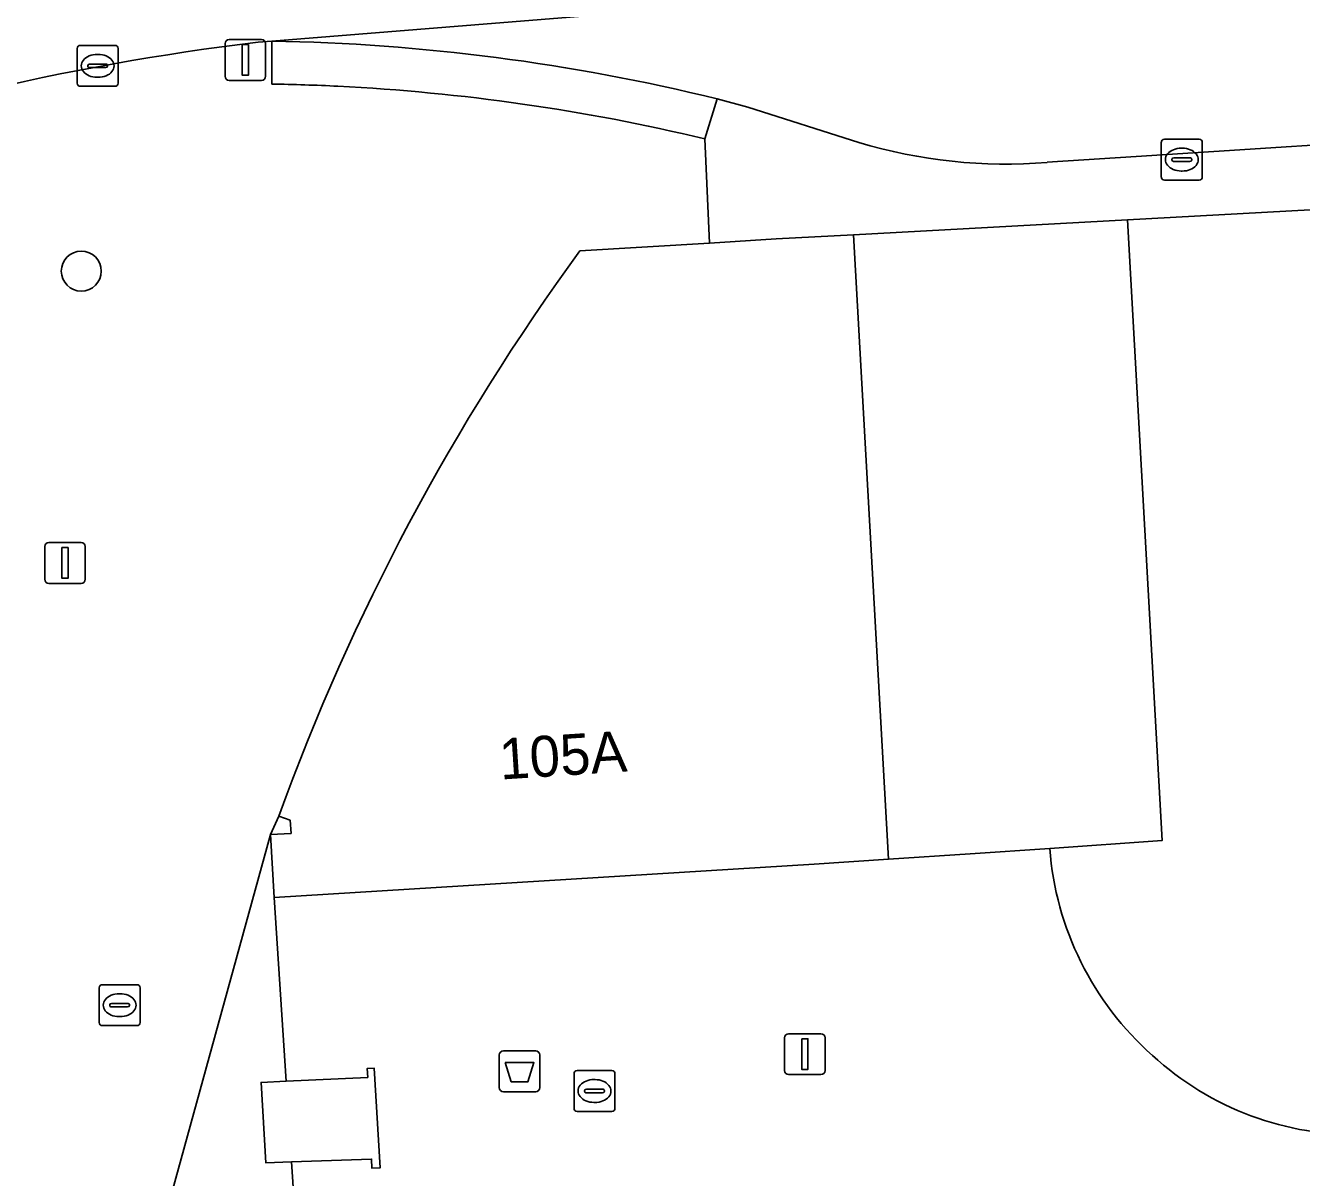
# Model space of a CAD drawing. Extents: x 159680 to 160786, y 387323 to 388340.
# Drawn here: x 160239.39 to 160270.59, y 387797.61 to 387825.78 of the extents above; entities that cross this region are included whole.
import ezdxf

# ---------------------------------------------------------------- set-up
doc = ezdxf.new("R2010")
doc.units = 0
for name, color, linetype in [('IMGEO_Afvalbak', 7, 'Continuous'), ('IMGEO_Boom', 7, 'Continuous'), ('IMGEO_Brandkraan', 7, 'Continuous'), ('IMGEO_Kolk', 7, 'Continuous'), ('IMGEO_Lichtmast', 7, 'Continuous'), ('IMGEO_Pand', 7, 'Continuous'), ('IMGEO_Pand_nummerreeks', 7, 'Continuous'), ('IMGEO_Rijbaan_lokaal_open', 7, 'Continuous'), ('IMGEO_Rioolput', 7, 'Continuous'), ('IMGEO_Voetpad_open', 7, 'Continuous')]:
    doc.layers.add(name, color=color, linetype=linetype)

msp = doc.modelspace()

# ---------------------------------------------------------------- linework, layer by layer
at = {"layer": 'IMGEO_Afvalbak'}
for p, q in [((160250.976, 387799.808), (160250.976, 387800.608)), ((160250.976, 387800.608), (160250.976, 387799.808)), ((160251.076, 387800.708), (160251.866, 387800.708)), ((160251.866, 387800.708), (160251.076, 387800.708)), ((160251.966, 387800.608), (160251.966, 387799.808)), ((160251.966, 387799.808), (160251.966, 387800.608)), ((160251.866, 387799.708), (160251.076, 387799.708)), ((160251.076, 387799.708), (160251.866, 387799.708))]:
    msp.add_line(p, q, dxfattribs=at)
msp.add_lwpolyline([(160251.119, 387800.422), (160251.823, 387800.422), (160251.674, 387799.952), (160251.268, 387799.952), (160251.119, 387800.422)], dxfattribs=at)
for centre, start, end in [((160251.076, 387800.608), 90, 180), ((160251.076, 387800.608), 90, 180), ((160251.866, 387800.608), 0, 90), ((160251.866, 387800.608), 360, 90), ((160251.076, 387799.808), 180, 270), ((160251.076, 387799.808), 180, 270), ((160251.866, 387799.808), 270, 0), ((160251.866, 387799.808), 270, 0)]:
    msp.add_arc(centre, 0.1, start, end, dxfattribs=at)
at = {"layer": 'IMGEO_Boom'}
msp.add_circle((160240.754, 387819.771), 0.489, dxfattribs=at)
at = {"layer": 'IMGEO_Brandkraan'}
for p, q in [((160267.238, 387822.997), (160268.09, 387822.997)), ((160267.163, 387822.071), (160267.163, 387822.923)), ((160267.651, 387822.777), (160267.676, 387822.777)), ((160268.164, 387822.923), (160268.164, 387822.071)), ((160267.422, 387822.491), (160267.422, 387822.503)), ((160267.86, 387822.454), (160267.462, 387822.454)), ((160267.465, 387822.54), (160267.863, 387822.54)), ((160267.906, 387822.503), (160267.906, 387822.491)), ((160267.674, 387822.217), (160267.649, 387822.217)), ((160268.09, 387821.997), (160267.238, 387821.997))]:
    msp.add_line(p, q, dxfattribs=at)
for points in [[(160267.238, 387822.997), (160268.09, 387822.997)], [(160267.163, 387822.071), (160267.163, 387822.923)], [(160268.164, 387822.923), (160268.164, 387822.071)], [(160268.09, 387821.997), (160267.238, 387821.997)]]:
    msp.add_lwpolyline(points, dxfattribs=at)
for centre, radius, start, end in [((160267.24, 387822.921), 0.0765, 91.552, 178.448), ((160267.24, 387822.921), 0.0765, 91.552, 178.448), ((160268.088, 387822.921), 0.0765, 1.552, 88.448), ((160268.088, 387822.921), 0.0765, 1.552, 88.448), ((160267.462, 387822.5), 0.0403, 85.8775, 175.7526), ((160267.459, 387822.49), 0.0366, 178.938, 274.7102), ((160267.863, 387822.497), 0.043, 264.8664, 352.4533), ((160267.867, 387822.502), 0.0386, 1.7309, 96.639), ((160267.24, 387822.073), 0.0765, 181.552, 268.448), ((160267.24, 387822.073), 0.0765, 181.552, 268.448), ((160268.088, 387822.073), 0.0765, 271.552, 358.448), ((160268.088, 387822.073), 0.0765, 271.552, 358.448)]:
    msp.add_arc(centre, radius, start, end, dxfattribs=at)
for centre, major_axis, ratio, start_param, end_param in [((160267.65, 387822.497), (-0.387, 0.002), 0.722429, 4.712389, 7.853982), ((160267.675, 387822.497), (-0.39, 0.002), 0.717154, 1.570796, 4.712389)]:
    msp.add_ellipse(centre, major_axis=major_axis, ratio=ratio, start_param=start_param, end_param=end_param, dxfattribs=at)
at = {"layer": 'IMGEO_Kolk'}
for p, q in [((160240.654, 387824.364), (160240.654, 387825.216)), ((160240.729, 387825.29), (160241.581, 387825.29)), ((160241.655, 387825.216), (160241.655, 387824.364)), ((160240.956, 387824.833), (160241.354, 387824.833)), ((160241.142, 387825.07), (160241.167, 387825.07)), ((160240.913, 387824.784), (160240.913, 387824.796)), ((160241.351, 387824.747), (160240.953, 387824.747)), ((160241.397, 387824.796), (160241.397, 387824.784)), ((160241.581, 387824.29), (160240.729, 387824.29)), ((160241.165, 387824.51), (160241.14, 387824.51)), ((160252.877, 387800.226), (160253.729, 387800.226)), ((160252.802, 387799.3), (160252.802, 387800.152)), ((160253.29, 387800.006), (160253.315, 387800.006)), ((160253.803, 387800.152), (160253.803, 387799.3)), ((160253.061, 387799.72), (160253.061, 387799.732)), ((160253.499, 387799.683), (160253.101, 387799.683)), ((160253.104, 387799.769), (160253.502, 387799.769)), ((160253.545, 387799.732), (160253.545, 387799.72)), ((160253.313, 387799.446), (160253.288, 387799.446)), ((160253.729, 387799.226), (160252.877, 387799.226))]:
    msp.add_line(p, q, dxfattribs=at)
for points in [[(160240.654, 387824.364), (160240.654, 387825.216)], [(160240.729, 387825.29), (160241.581, 387825.29)], [(160241.655, 387825.216), (160241.655, 387824.364)], [(160241.581, 387824.29), (160240.729, 387824.29)], [(160252.877, 387800.226), (160253.729, 387800.226)], [(160252.802, 387799.3), (160252.802, 387800.152)], [(160253.803, 387800.152), (160253.803, 387799.3)], [(160253.729, 387799.226), (160252.877, 387799.226)]]:
    msp.add_lwpolyline(points, dxfattribs=at)
for centre, radius, start, end in [((160240.731, 387825.214), 0.0765, 91.552, 178.448), ((160240.731, 387825.214), 0.0765, 91.552, 178.448), ((160241.579, 387825.214), 0.0765, 1.552, 88.448), ((160241.579, 387825.214), 0.0765, 1.552, 88.448), ((160240.953, 387824.793), 0.0403, 85.8775, 175.7526), ((160241.358, 387824.795), 0.0386, 1.7309, 96.639), ((160240.95, 387824.783), 0.0366, 178.938, 274.7102), ((160241.354, 387824.79), 0.043, 264.8664, 352.4533), ((160240.731, 387824.366), 0.0765, 181.552, 268.448), ((160240.731, 387824.366), 0.0765, 181.552, 268.448), ((160241.579, 387824.366), 0.0765, 271.552, 358.448), ((160241.579, 387824.366), 0.0765, 271.552, 358.448), ((160252.879, 387800.15), 0.0765, 91.552, 178.448), ((160252.879, 387800.15), 0.0765, 91.552, 178.448), ((160253.727, 387800.15), 0.0765, 1.552, 88.448), ((160253.727, 387800.15), 0.0765, 1.552, 88.448), ((160253.101, 387799.729), 0.0403, 85.8775, 175.7526), ((160253.098, 387799.719), 0.0366, 178.938, 274.7102), ((160253.502, 387799.726), 0.043, 264.8664, 352.4533), ((160253.506, 387799.731), 0.0386, 1.7309, 96.639), ((160252.879, 387799.302), 0.0765, 181.552, 268.448), ((160252.879, 387799.302), 0.0765, 181.552, 268.448), ((160253.727, 387799.302), 0.0765, 271.552, 358.448), ((160253.727, 387799.302), 0.0765, 271.552, 358.448)]:
    msp.add_arc(centre, radius, start, end, dxfattribs=at)
for centre, major_axis, ratio, start_param, end_param in [((160241.141, 387824.79), (-0.387, 0.002), 0.722429, 4.712389, 7.853982), ((160241.166, 387824.79), (-0.39, 0.002), 0.717154, 1.570796, 4.712389), ((160253.289, 387799.726), (-0.387, 0.002), 0.722429, 4.712389, 7.853982), ((160253.314, 387799.726), (-0.39, 0.002), 0.717154, 1.570796, 4.712389)]:
    msp.add_ellipse(centre, major_axis=major_axis, ratio=ratio, start_param=start_param, end_param=end_param, dxfattribs=at)
at = {"layer": 'IMGEO_Lichtmast'}
for p, q in [((160244.271, 387824.534), (160244.271, 387825.334)), ((160244.271, 387825.334), (160244.271, 387824.534)), ((160244.371, 387825.434), (160245.161, 387825.434)), ((160245.161, 387825.434), (160244.371, 387825.434)), ((160245.261, 387825.334), (160245.261, 387824.534)), ((160245.261, 387824.534), (160245.261, 387825.334)), ((160245.161, 387824.434), (160244.371, 387824.434)), ((160244.371, 387824.434), (160245.161, 387824.434)), ((160239.861, 387812.237), (160239.861, 387813.037)), ((160239.861, 387813.037), (160239.861, 387812.237)), ((160239.961, 387813.137), (160240.751, 387813.137)), ((160240.751, 387813.137), (160239.961, 387813.137)), ((160240.851, 387813.037), (160240.851, 387812.237)), ((160240.851, 387812.237), (160240.851, 387813.037)), ((160240.751, 387812.137), (160239.961, 387812.137)), ((160239.961, 387812.137), (160240.751, 387812.137)), ((160258.05, 387801.127), (160258.84, 387801.127)), ((160258.84, 387801.127), (160258.05, 387801.127)), ((160257.95, 387800.227), (160257.95, 387801.027)), ((160257.95, 387801.027), (160257.95, 387800.227)), ((160258.94, 387801.027), (160258.94, 387800.227)), ((160258.94, 387800.227), (160258.94, 387801.027)), ((160258.84, 387800.127), (160258.05, 387800.127)), ((160258.05, 387800.127), (160258.84, 387800.127))]:
    msp.add_line(p, q, dxfattribs=at)
for points in [[(160244.691, 387825.309), (160244.841, 387825.309), (160244.841, 387824.559), (160244.691, 387824.559), (160244.691, 387825.309)], [(160240.281, 387813.012), (160240.431, 387813.012), (160240.431, 387812.262), (160240.281, 387812.262), (160240.281, 387813.012)], [(160258.37, 387801.002), (160258.52, 387801.002), (160258.52, 387800.252), (160258.37, 387800.252), (160258.37, 387801.002)]]:
    msp.add_lwpolyline(points, dxfattribs=at)
for centre, start, end in [((160244.371, 387825.334), 90, 180), ((160244.371, 387825.334), 90, 180), ((160245.161, 387825.334), 0, 90), ((160245.161, 387825.334), 360, 90), ((160244.371, 387824.534), 180, 270), ((160244.371, 387824.534), 180, 270), ((160245.161, 387824.534), 270, 0), ((160245.161, 387824.534), 270, 0), ((160239.961, 387813.037), 90, 180), ((160239.961, 387813.037), 90, 180), ((160240.751, 387813.037), 0, 90), ((160240.751, 387813.037), 360, 90), ((160239.961, 387812.237), 180, 270), ((160239.961, 387812.237), 180, 270), ((160240.751, 387812.237), 270, 0), ((160240.751, 387812.237), 270, 0), ((160258.05, 387801.027), 90, 180), ((160258.05, 387801.027), 90, 180), ((160258.84, 387801.027), 0, 90), ((160258.84, 387801.027), 360, 90), ((160258.05, 387800.227), 180, 270), ((160258.05, 387800.227), 180, 270), ((160258.84, 387800.227), 270, 0), ((160258.84, 387800.227), 270, 0)]:
    msp.add_arc(centre, 0.1, start, end, dxfattribs=at)
at = {"layer": 'IMGEO_Pand'}
for points in [[(160272.139, 387798.663), (160272.473, 387798.678), (160274.188, 387798.756), (160314.285, 387801.439), (160312.863, 387822.702), (160273.123, 387820.044), (160273.033, 387821.388), (160266.337, 387821.024), (160267.186, 387805.852), (160264.435, 387805.656)], [(160245.584, 387806.446), (160245.858, 387806.345), (160245.886, 387806.024), (160245.383, 387805.999), (160245.468, 387804.459), (160258.676, 387805.274), (160260.493, 387805.395), (160259.64, 387820.661)], [(160259.64, 387820.661), (160257.749, 387820.558), (160256.117, 387820.458), (160252.945, 387820.264)]]:
    msp.add_lwpolyline(points, dxfattribs=at)
for points in [[(160259.64, 387820.661), (160260.493, 387805.395), (160262.485, 387805.527), (160264.435, 387805.656), (160267.186, 387805.852), (160266.337, 387821.024)], [(160247.912, 387800.285), (160247.747, 387800.278), (160247.757, 387800.059), (160245.763, 387799.965), (160245.151, 387799.936), (160245.269, 387797.968), (160245.892, 387797.991), (160247.851, 387798.063), (160247.861, 387797.838), (160248.061, 387797.847)]]:
    msp.add_lwpolyline(points, close=True, dxfattribs=at)
for centre, radius, start, end in [((160297.69, 387787.558), 55.424, 143.8356, 160.075), ((160271.923, 387806.22), 7.51, 184.3083, 228.486), ((160271.91, 387805.987), 7.327, 227.3546, 271.7923)]:
    msp.add_arc(centre, radius, start, end, dxfattribs=at)
at = {"layer": 'IMGEO_Rijbaan_lokaal_open'}
for points in [[(160245.077, 387825.369), (160245.41, 387825.395), (160267.095, 387827.148), (160267.961, 387827.204), (160284.342, 387828.267)], [(160267.095, 387827.148), (160245.41, 387825.395)], [(160264.374, 387822.431), (160266.548, 387822.576), (160274.398, 387823.082), (160274.439, 387822.446), (160274.521, 387821.163), (160280.899, 387821.601), (160307.674, 387823.303), (160325.4, 387824.392), (160329.533, 387824.646)], [(160256.303, 387823.982), (160257.054, 387823.783), (160259.765, 387822.918)]]:
    msp.add_lwpolyline(points, dxfattribs=at)
for centre, radius, start, end in [((160252.477, 387763.928), 61.885, 96.86731, 110.06178), ((160244.598, 387776.444), 48.957, 76.168, 89.0502), ((160263.35, 387834.793), 12.405, 253.2015, 274.7351)]:
    msp.add_arc(centre, radius, start, end, dxfattribs=at)
at = {"layer": 'IMGEO_Rioolput'}
for p, q in [((160241.191, 387801.398), (160241.191, 387802.25)), ((160241.266, 387802.324), (160242.118, 387802.324)), ((160241.679, 387802.104), (160241.704, 387802.104)), ((160242.192, 387802.25), (160242.192, 387801.398)), ((160241.45, 387801.818), (160241.45, 387801.83)), ((160241.888, 387801.781), (160241.49, 387801.781)), ((160241.493, 387801.867), (160241.891, 387801.867)), ((160241.934, 387801.83), (160241.934, 387801.818)), ((160241.702, 387801.544), (160241.677, 387801.544)), ((160242.118, 387801.324), (160241.266, 387801.324))]:
    msp.add_line(p, q, dxfattribs=at)
for points in [[(160241.191, 387801.398), (160241.191, 387802.25)], [(160241.266, 387802.324), (160242.118, 387802.324)], [(160242.192, 387802.25), (160242.192, 387801.398)], [(160242.118, 387801.324), (160241.266, 387801.324)]]:
    msp.add_lwpolyline(points, dxfattribs=at)
for centre, radius, start, end in [((160241.268, 387802.248), 0.0765, 91.552, 178.448), ((160241.268, 387802.248), 0.0765, 91.552, 178.448), ((160242.116, 387802.248), 0.0765, 1.552, 88.448), ((160242.116, 387802.248), 0.0765, 1.552, 88.448), ((160241.49, 387801.827), 0.0403, 85.8775, 175.7526), ((160241.487, 387801.817), 0.0366, 178.938, 274.7102), ((160241.891, 387801.824), 0.043, 264.8664, 352.4533), ((160241.895, 387801.829), 0.0386, 1.7309, 96.639), ((160241.268, 387801.4), 0.0765, 181.552, 268.448), ((160241.268, 387801.4), 0.0765, 181.552, 268.448), ((160242.116, 387801.4), 0.0765, 271.552, 358.448), ((160242.116, 387801.4), 0.0765, 271.552, 358.448)]:
    msp.add_arc(centre, radius, start, end, dxfattribs=at)
for centre, major_axis, ratio, start_param, end_param in [((160241.678, 387801.824), (-0.387, 0.002), 0.722429, 4.712389, 7.853982), ((160241.703, 387801.824), (-0.39, 0.002), 0.717154, 1.570796, 4.712389)]:
    msp.add_ellipse(centre, major_axis=major_axis, ratio=ratio, start_param=start_param, end_param=end_param, dxfattribs=at)
at = {"layer": 'IMGEO_Voetpad_open'}
for points in [[(160245.41, 387824.345), (160245.41, 387825.395), (160245.077, 387825.369)], [(160245.41, 387825.395), (160245.41, 387824.345)], [(160259.765, 387822.918), (160257.054, 387823.783), (160256.303, 387823.982), (160256, 387823.006), (160256.117, 387820.458), (160257.749, 387820.558), (160259.64, 387820.661), (160266.337, 387821.024), (160273.033, 387821.388), (160273.123, 387820.044), (160312.863, 387822.702), (160325.458, 387823.545), (160325.4, 387824.392), (160307.674, 387823.303), (160280.899, 387821.601), (160274.521, 387821.163), (160274.439, 387822.446)], [(160256, 387823.006), (160256.303, 387823.982)], [(160252.945, 387820.264), (160256.117, 387820.458), (160256, 387823.006)], [(160274.439, 387822.446), (160274.398, 387823.082), (160266.548, 387822.576), (160264.374, 387822.431)], [(160245.383, 387805.999), (160245.584, 387806.446)], [(160248.646, 387755.434), (160248.612, 387755.995), (160248.247, 387761.919), (160244.833, 387770.13), (160244.817, 387770.344), (160244.591, 387772.294), (160243.607, 387772.225), (160242.062, 387795.099), (160243.165, 387795.102), (160242.978, 387797.27), (160245.383, 387805.999)], [(160264.435, 387805.656), (160262.485, 387805.527), (160260.493, 387805.395), (160258.676, 387805.274), (160245.468, 387804.459), (160245.763, 387799.965), (160247.757, 387800.059), (160247.747, 387800.278), (160247.912, 387800.285), (160248.061, 387797.847), (160247.861, 387797.838), (160247.851, 387798.063), (160245.892, 387797.991), (160246.07, 387795.277), (160261.302, 387796.194), (160263.437, 387796.33), (160264.71, 387773.624), (160262.759, 387773.498), (160247.654, 387772.521), (160248.176, 387763.068), (160266.593, 387764.239), (160267.045, 387757.179), (160305.293, 387759.637)]]:
    msp.add_lwpolyline(points, dxfattribs=at)
for points in [[(160245.383, 387805.999), (160245.886, 387806.024), (160245.858, 387806.345), (160245.584, 387806.446)], [(160245.468, 387804.459), (160245.383, 387805.999), (160242.978, 387797.27), (160243.165, 387795.102), (160246.07, 387795.277), (160245.892, 387797.991), (160245.269, 387797.968), (160245.151, 387799.936), (160245.763, 387799.965)]]:
    msp.add_lwpolyline(points, close=True, dxfattribs=at)
for centre, radius, start, end in [((160252.477, 387763.928), 61.885, 96.86731, 110.06178), ((160244.598, 387776.444), 48.957, 76.168, 89.0502), ((160244.659, 387777.459), 46.892, 87.1011, 89.0829), ((160244.659, 387777.459), 46.892, 87.1011, 89.0829), ((160244.586, 387775.285), 49.067, 76.549, 87.1443), ((160244.586, 387775.285), 49.067, 76.549, 87.1443), ((160263.35, 387834.793), 12.405, 253.2015, 274.7351), ((160297.69, 387787.558), 55.424, 143.8356, 160.075), ((160271.923, 387806.22), 7.51, 184.3083, 228.486), ((160271.91, 387805.987), 7.327, 227.3546, 271.7923)]:
    msp.add_arc(centre, radius, start, end, dxfattribs=at)

# ---------------------------------------------------------------- texts
at = {"layer": 'IMGEO_Pand_nummerreeks'}
msp.add_text('105A', height=1, rotation=3.6727, dxfattribs=at).set_placement((160251.005, 387807.34))

doc.saveas('drawing.dxf')
